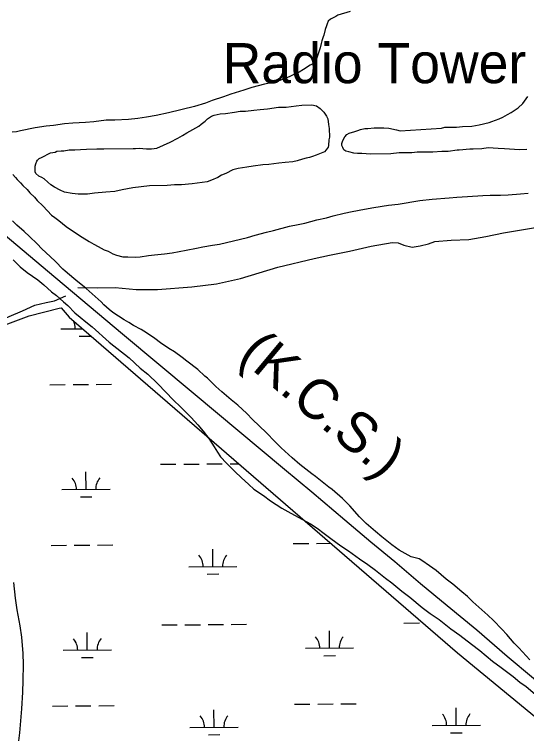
# Model space of a CAD drawing. Extents: x 3540316 to 3578335, y 553172 to 578787.
# Drawn here: x 3558635 to 3559696, y 562205 to 563703 of the extents above; entities that cross this region are included whole.
import ezdxf

# ---------------------------------------------------------------- set-up
doc = ezdxf.new("R2010")
doc.units = 0
for name, color, linetype in [('V-RAIL-IDEN', 7, 'Continuous'), ('V-RAIL-TRAK', 7, 'Continuous'), ('V-SITE-VEGE', 7, 'Continuous'), ('V-TOPO-SHOR', 7, 'Continuous'), ('V-TOPO-TOWR-IDEN', 7, 'Continuous'), ('V-WETL-SWMP', 7, 'Continuous')]:
    doc.layers.add(name, color=color, linetype=linetype)

msp = doc.modelspace()

# ---------------------------------------------------------------- linework, layer by layer
at = {"layer": 'V-RAIL-TRAK'}
for points in [[(3558562.2, 563290.1), (3558703.6, 563171.6), (3558859, 563041), (3559004.9, 562919.2), (3559194.4, 562761)], [(3559194.4, 562761), (3559250.8, 562714.1), (3559319.7, 562655.8), (3559373.6, 562610.3), (3559422.9, 562569.9), (3559476.5, 562524.4), (3559531.6, 562478.5), (3559592.8, 562428), (3559655.7, 562373.7), (3559710.1, 562328.4), (3559763.4, 562283.8), (3559834.5, 562224.9), (3559892.6, 562176.1)]]:
    msp.add_lwpolyline(points, dxfattribs=at)
at = {"layer": 'V-SITE-VEGE'}
for points in [[(3559330.3, 563708.7), (3559304.7, 563701.3), (3559300.6, 563698.7), (3559289.8, 563693.2), (3559285.2, 563689.1), (3559282.6, 563683), (3559281.6, 563679.5), (3559278.9, 563671.8), (3559275.8, 563659.6), (3559274.2, 563656.5), (3559272.1, 563648.3), (3559270.5, 563642.7), (3559268.4, 563633.5), (3559266.3, 563627.4), (3559263.7, 563618.8), (3559261.6, 563613.1), (3559260.1, 563609.6), (3559257.5, 563603), (3559254.4, 563602), (3559252.8, 563600.4), (3559247.7, 563597.4), (3559233.8, 563588.8), (3559225.1, 563583.3), (3559211.3, 563577.2), (3559204.1, 563573.7), (3559179.5, 563564.2), (3559167.2, 563561.2), (3559152.8, 563558.2), (3559126.7, 563551.3), (3559109.8, 563545.8), (3559083.2, 563537.8), (3559067.8, 563532.3), (3559044.7, 563524.3), (3559030.4, 563518.8), (3559007.8, 563511.8), (3558954, 563498.9), (3558928.4, 563493.5), (3558908.5, 563490), (3558890.6, 563487.1), (3558871.1, 563485.2), (3558843, 563483.9), (3558824.6, 563483.5), (3558799.5, 563480.6), (3558782.1, 563479.2), (3558756, 563477.4), (3558738.6, 563476), (3558715.6, 563472.6), (3558700.3, 563471.7), (3558677.7, 563467.7), (3558647.5, 563461.8), (3558638.8, 563459.3), (3558630.1, 563458.9)], [(3559696.4, 563422.9), (3559681.2, 563422.7), (3559650, 563424.5), (3559637.1, 563425.1), (3559616.5, 563426.3), (3559603.6, 563424.6), (3559585.4, 563423.6), (3559578.5, 563423.5), (3559556.5, 563421.6), (3559551.9, 563421.6), (3559533.7, 563419), (3559520.8, 563418.8), (3559501.8, 563417.8), (3559469.1, 563417.3), (3559458.4, 563416.4), (3559431.8, 563416), (3559415.1, 563414.2), (3559372.5, 563413.6), (3559355, 563414.9), (3559345.9, 563414.8), (3559338.3, 563415.4), (3559327.6, 563418.3), (3559321.5, 563419.7), (3559317.6, 563422.7), (3559315.3, 563427.3), (3559312.9, 563431), (3559312.9, 563435.6), (3559315.1, 563441.7), (3559319.5, 563449.4), (3559323.3, 563454), (3559328.5, 563457.1), (3559339.9, 563460.3), (3559346.7, 563462.7), (3559352, 563464.3), (3559361.1, 563466.7), (3559367.2, 563466.8), (3559380.1, 563467.8), (3559387.7, 563467.9), (3559400.6, 563468), (3559410.5, 563467.4), (3559426.6, 563463.9), (3559434.2, 563461.7), (3559520.1, 563467.5), (3559526.9, 563469.1), (3559551.2, 563469.5), (3559563.4, 563470.4), (3559582.4, 563471.4), (3559597.6, 563473.9), (3559618.8, 563478.8), (3559624.1, 563481.2), (3559639.2, 563486.7), (3559646.8, 563489.9), (3559656.6, 563495.3), (3559664.1, 563500), (3559678.5, 563509.3), (3559688.2, 563518.6), (3559698.7, 563532.5)], [(3558919, 563424.6), (3558929.6, 563425.5), (3558957.6, 563438), (3558973.4, 563446.6), (3558983.3, 563452.1), (3558992.3, 563457.6), (3559004.4, 563464.6), (3559010.4, 563467.7), (3559017.2, 563471.6), (3559021.7, 563475.5), (3559030, 563481.7), (3559034.5, 563486.3), (3559042.8, 563491.8), (3559048.8, 563494.1), (3559061, 563496.6), (3559072.4, 563497.5), (3559090.6, 563500.1), (3559102.7, 563502.5), (3559113.4, 563502.7), (3559130.8, 563504.5), (3559143.7, 563506.2), (3559158.9, 563507.1), (3559181.7, 563510.5), (3559197.7, 563510.7), (3559218.9, 563513.3), (3559230.3, 563515), (3559250.9, 563515.3), (3559260.8, 563513.2), (3559268.5, 563508), (3559276.2, 563500.5), (3559278.5, 563495.9), (3559281.6, 563492.2), (3559284, 563486.9), (3559285.7, 563474.7), (3559287.3, 563466.4), (3559287.6, 563448.9), (3559286.1, 563442.8), (3559285.5, 563431.4), (3559284.8, 563427.6), (3559281.1, 563422.2), (3559277.4, 563418.3), (3559260, 563411.2), (3559252.4, 563408.8), (3559246.4, 563406.5), (3559239.5, 563404.9), (3559231.9, 563403.2), (3559220.6, 563399.3), (3559211.5, 563397.6), (3559195.5, 563395.9), (3559182.6, 563394.9), (3559162.1, 563392.3), (3559149.2, 563391.4), (3559129.5, 563388.8), (3559116.6, 563386.3), (3559098.3, 563383.8), (3559087, 563380.6), (3559072.6, 563373.5), (3559063.6, 563369.6), (3559056, 563364.9), (3559043.2, 563359.4), (3559034.1, 563356.2), (3559003, 563352), (3558980.9, 563350.1), (3558966.5, 563349.9), (3558951.3, 563348.2), (3558914.8, 563347.7), (3558879.9, 563343.4), (3558857.9, 563339.2), (3558842.7, 563336), (3558824.4, 563334.9), (3558800.9, 563332.3), (3558786.5, 563330.6), (3558766.7, 563330.3), (3558754.5, 563331.6), (3558738.5, 563334.5), (3558729.3, 563338.9), (3558717.8, 563344.8), (3558710.1, 563350), (3558704, 563355.3), (3558696.3, 563362), (3558691.6, 563365), (3558685.5, 563367.9), (3558679.4, 563373.2), (3558677.8, 563376.9), (3558677.6, 563388.3), (3558679.1, 563393.7), (3558681.3, 563399), (3558682.8, 563401.3), (3558685.8, 563404.4), (3558691, 563406.8), (3558709.2, 563416.2), (3558719, 563417.8), (3558722.8, 563419.4), (3558731.9, 563420.3), (3558737.2, 563420.4), (3558747.9, 563422.1), (3558760, 563422.2), (3558771.4, 563423.2), (3558784.4, 563423.4), (3558805.7, 563424.4), (3558820.1, 563424.6)], [(3558820.1, 563424.6), (3558881, 563424.8), (3558885.5, 563424.8), (3558893.1, 563425.7), (3558908.3, 563424.4), (3558919, 563424.6)], [(3558631.5, 563371), (3558637.1, 563364.8), (3558640.1, 563360.7), (3558647.2, 563354), (3558652.3, 563348.3), (3558660.9, 563340.1), (3558666.5, 563333.4), (3558676.2, 563324.1), (3558681.7, 563317.4), (3558693.9, 563306.1), (3558703.6, 563296.3), (3558711.7, 563287), (3558718.3, 563281.9), (3558726.9, 563276.2), (3558742.2, 563263.8), (3558750.8, 563257.1), (3558775.2, 563241.6), (3558789.5, 563232.3), (3558799.1, 563227.1), (3558808.3, 563221.9), (3558821, 563215.1), (3558828.7, 563212.5), (3558838.4, 563207.3), (3558846, 563204.2), (3558859.3, 563201.1), (3558869.5, 563200.5), (3558884.8, 563200.4), (3558895.6, 563200.8), (3558912.5, 563203.2), (3558924.7, 563205.2), (3558945.7, 563207.1), (3558961.6, 563209), (3558990.3, 563214.9), (3559012.3, 563218.8), (3559025.1, 563221.8), (3559045.5, 563224.7), (3559059.4, 563227.2), (3559117.7, 563241), (3559133.6, 563245.5), (3559157.2, 563252), (3559171.5, 563255.5), (3559204.8, 563264.4), (3559222.7, 563267.9), (3559236.6, 563270.8), (3559261.2, 563277.3), (3559281.6, 563281.7), (3559295.5, 563285.7), (3559318, 563291.2), (3559334.4, 563294.6), (3559360, 563299.5), (3559379.4, 563303), (3559409.6, 563307.9), (3559430.1, 563309.8), (3559474.6, 563317.6), (3559500.7, 563320), (3559535.5, 563322.8), (3559551.4, 563324.2), (3559573.4, 563325.5), (3559605.6, 563327.9), (3559620.4, 563328.8), (3559641.9, 563328.6), (3559657.7, 563329), (3559683.3, 563330.9), (3559699.7, 563332.3)], [(3558966.7, 563003.9), (3558955, 563011.2), (3558937.7, 563022.6), (3558926, 563031.3), (3558908.7, 563043.2), (3558897.5, 563050), (3558881.7, 563058.8), (3558872.1, 563064.5), (3558861.9, 563070.2), (3558839, 563085.7), (3558831.4, 563091.4), (3558820.2, 563101.7), (3558814.6, 563107.3), (3558789.7, 563130), (3558783.1, 563135.2), (3558772.5, 563143.9), (3558766.4, 563149.1), (3558757.7, 563155.8), (3558739.9, 563170.8), (3558734.9, 563175.4), (3558719.6, 563190.9), (3558708.5, 563201.7), (3558691.7, 563217.6), (3558682.1, 563227.9), (3558665.8, 563242.9), (3558655.2, 563253.2), (3558639.9, 563266.6), (3558630.8, 563275.4)], [(3558632.1, 563194.8), (3558646.3, 563179.8), (3558661.2, 563168.1), (3558683.1, 563153), (3558695.8, 563143), (3558711.7, 563128.5), (3558722.1, 563120.7), (3558736.3, 563107.3), (3558745.1, 563100.1), (3558759.9, 563085.1), (3558770.9, 563075.6), (3558782.4, 563066.1), (3558795.6, 563056.1), (3558831.2, 563023.8), (3558872.4, 562991.5), (3558895.4, 562970.3), (3558911.3, 562957.5), (3558932.1, 562938.1), (3558964.5, 562903.6), (3558978.7, 562890.2), (3559001.2, 562868), (3559014.9, 562853), (3559025.8, 562839.6), (3559037.3, 562824.6), (3559048.7, 562807.4), (3559055.3, 562796.4), (3559061.8, 562786.9), (3559074.4, 562773.6), (3559092.5, 562755.8), (3559104.6, 562744.1)], [(3559702.7, 562366), (3559679.8, 562390.7), (3559670.7, 562401), (3559655.5, 562418.5), (3559644.9, 562429.9), (3559627.6, 562447.4), (3559615.9, 562458.7), (3559585, 562486), (3559573.8, 562497.4), (3559562.1, 562507.2), (3559543.3, 562523.2), (3559529.6, 562533.5), (3559508.8, 562551), (3559495, 562560.8), (3559478.8, 562571.7), (3559473.2, 562575.3), (3559456.8, 562579.5), (3559431.9, 562593), (3559416.6, 562604.4), (3559395.8, 562620.9), (3559383.1, 562631.7), (3559363.8, 562648.7), (3559350.1, 562662.6), (3559329.8, 562685.3), (3559314.6, 562700.2), (3559293.3, 562718.8), (3559286.1, 562724), (3559258.7, 562745.6), (3559251.1, 562751.3), (3559226.2, 562770.9), (3559210.4, 562784.8), (3559187.6, 562805.5), (3559174.9, 562817.8), (3559156.1, 562836.9), (3559128.2, 562864.2), (3559116.5, 562876), (3559097.8, 562893.6), (3559084, 562904.4), (3559064.2, 562921.4), (3559052, 562932.2), (3559034.8, 562949.8), (3559029.2, 562953.9), (3559014.5, 562967.3), (3558992.1, 562984.8), (3558982.5, 562992.6), (3558966.7, 563003.9)], [(3559104.6, 562744.1), (3559120.5, 562729.1), (3559130.9, 562719.6), (3559150.7, 562706.8), (3559165.5, 562695.6), (3559189.1, 562680), (3559207.2, 562669.9), (3559232, 562657), (3559248.5, 562647.5), (3559262.2, 562638.6), (3559276.5, 562628), (3559290.2, 562617.4), (3559311.1, 562602.3), (3559327, 562591.7), (3559350.1, 562575.5), (3559367.1, 562563.3), (3559383, 562552.1), (3559403.9, 562535.4), (3559417, 562525.4), (3559437.9, 562508.1), (3559454.4, 562495.8), (3559479.6, 562474.7), (3559496.6, 562462.4), (3559514.7, 562449.5), (3559539.4, 562430.6), (3559557.5, 562417.2), (3559581.7, 562398.3), (3559599.3, 562385.4), (3559625.6, 562363.7), (3559643.7, 562350.3), (3559668.4, 562331.4), (3559682.1, 562320.2), (3559695.3, 562310.7), (3559714, 562295.1)], [(3558644, 562198.3), (3558645.7, 562214.8), (3558650, 562265), (3558651.9, 562299.2), (3558652.6, 562323.5), (3558653.4, 562356.6), (3558653, 562379.3), (3558650, 562413), (3558646.3, 562436.7), (3558640.5, 562469.9), (3558636.8, 562494.2), (3558633.2, 562526.3)]]:
    msp.add_lwpolyline(points, dxfattribs=at)
at = {"layer": 'V-TOPO-SHOR'}
for points in [[(3559180.4, 563179.5), (3559256, 563197.6), (3559287.6, 563204.2), (3559329, 563212.3), (3559374.2, 563222.6), (3559417.2, 563230.6), (3559429.8, 563229.9), (3559442, 563224.6), (3559459.1, 563221), (3559475.9, 563223.4), (3559493, 563227.5), (3559506.2, 563232.2), (3559539.8, 563235.2), (3559576.3, 563236.5), (3559611.8, 563243), (3559648, 563250.5), (3559689.7, 563257.6), (3559734.5, 563265)], [(3558766.4, 563137.3), (3558806.5, 563136.4), (3558843.2, 563137), (3558887.2, 563133.2), (3558931.2, 563133.4), (3559002.5, 563138.3), (3559053.3, 563144.9), (3559103.5, 563155.9), (3559180.4, 563179.5)], [(3558449.6, 563040.8), (3558484.2, 563042.8), (3558513.5, 563045.7), (3558564.7, 563055.2), (3558601.7, 563067.5), (3558623.6, 563077.1), (3558651.3, 563089.2), (3558677, 563100.8), (3558700.4, 563106.5), (3558718, 563109.7), (3558741.3, 563119.9)]]:
    msp.add_lwpolyline(points, dxfattribs=at)
at = {"layer": 'V-WETL-SWMP'}
for p, q in [((3558730.7, 563051.4), (3558776, 563051.8)), ((3558768.8, 563036.3), (3558792.8, 563036.5)), ((3558708.2, 562935.8), (3558740.2, 562936.1)), ((3558756.2, 562936.2), (3558788.2, 562936.4)), ((3558804.2, 562936.6), (3558836.2, 562936.8)), ((3558937.5, 562771.1), (3558969.5, 562771.3)), ((3558985.5, 562771.5), (3559017.5, 562771.7)), ((3559033.5, 562771.8), (3559065.5, 562772.1)), ((3559081.5, 562772.2), (3559099.4, 562772.3)), ((3558783.3, 562719.2), (3558783, 562755.2)), ((3558733.3, 562718.8), (3558833.3, 562719.5)), ((3558771.4, 562703.6), (3558795.4, 562703.8)), ((3558710.8, 562603.2), (3558742.8, 562603.4)), ((3558758.8, 562603.5), (3558790.8, 562603.8)), ((3558806.8, 562603.9), (3558838.8, 562604.2)), ((3559046, 562559.3), (3559045.7, 562595.3)), ((3559212.7, 562607), (3559244.7, 562607.3)), ((3559260.7, 562607.4), (3559290, 562607.6)), ((3558996, 562558.9), (3559095.9, 562559.7)), ((3559034.1, 562543.8), (3559058.1, 562544)), ((3558940, 562438.4), (3558972, 562438.7)), ((3558988, 562438.8), (3559020, 562439)), ((3559036, 562439.2), (3559068, 562439.4)), ((3559084, 562439.5), (3559116, 562439.8)), ((3559441.9, 562442.3), (3559473.9, 562442.5)), ((3558785.8, 562386.5), (3558785.6, 562422.5)), ((3559287.7, 562390.4), (3559287.5, 562426.4)), ((3558735.8, 562386.1), (3558835.8, 562386.9)), ((3559237.7, 562390), (3559337.7, 562390.8)), ((3558774, 562371), (3558798, 562371.2)), ((3559275.9, 562374.8), (3559299.9, 562375)), ((3558713.3, 562270.5), (3558745.3, 562270.7)), ((3558761.3, 562270.9), (3558793.3, 562271.1)), ((3558809.3, 562271.2), (3558841.3, 562271.5)), ((3559215.2, 562274.4), (3559247.2, 562274.6)), ((3559263.2, 562274.7), (3559295.2, 562275)), ((3559311.2, 562275.1), (3559343.2, 562275.4)), ((3559550.4, 562230.5), (3559550.1, 562266.5)), ((3559048.5, 562226.7), (3559048.2, 562262.7)), ((3558998.5, 562226.3), (3559098.5, 562227)), ((3559500.4, 562230.1), (3559600.4, 562230.9)), ((3559036.6, 562211.1), (3559060.6, 562211.3)), ((3559538.5, 562215), (3559562.5, 562215.2))]:
    msp.add_line(p, q, dxfattribs=at)
msp.add_lwpolyline([(3558587.2, 563049.9), (3558665.6, 563078.7), (3558727.6, 563094.8), (3558731.8, 563094.9), (3558748.3, 563075.7), (3559552.7, 562380.6), (3559946.4, 562057.2), (3559970.4, 562036.4), (3559966.8, 562019.2), (3559144.9, 561763.6), (3559082.8, 561750.3), (3558955, 561706.4), (3558361.9, 561642)], dxfattribs=at)
for centre, start, end in [((3558725.5, 563051.9), 359.6699, 28.5161), ((3558728, 562719.2), 359.6699, 41.2135), ((3558838.5, 562720.1), 139.6699, 181.2135), ((3558990.7, 562559.4), 359.6699, 41.2135), ((3559101.2, 562560.2), 139.6699, 181.2135), ((3558730.6, 562386.5), 359.6699, 41.2135), ((3558841.1, 562387.4), 139.6699, 181.2135), ((3559232.5, 562390.4), 359.6699, 41.2135), ((3559343, 562391.3), 139.6699, 181.2135), ((3559103.8, 562227.6), 139.6699, 181.2135), ((3559495.2, 562230.6), 359.6699, 41.2135), ((3559605.6, 562231.4), 139.6699, 181.2135), ((3558993.3, 562226.7), 359.6699, 41.2135)]:
    msp.add_arc(centre, 35.2, start, end, dxfattribs=at)

# ---------------------------------------------------------------- texts
at = {"layer": 'V-RAIL-IDEN'}
msp.add_text('(K.C.S.)', height=83, rotation=320.2189, dxfattribs=at).set_placement((3559096.4, 562991.6))
at = {"layer": 'V-TOPO-TOWR-IDEN'}
msp.add_text('Radio Tower', height=83, dxfattribs=at).set_placement((3559066.2, 563560.4))

doc.saveas('drawing.dxf')
